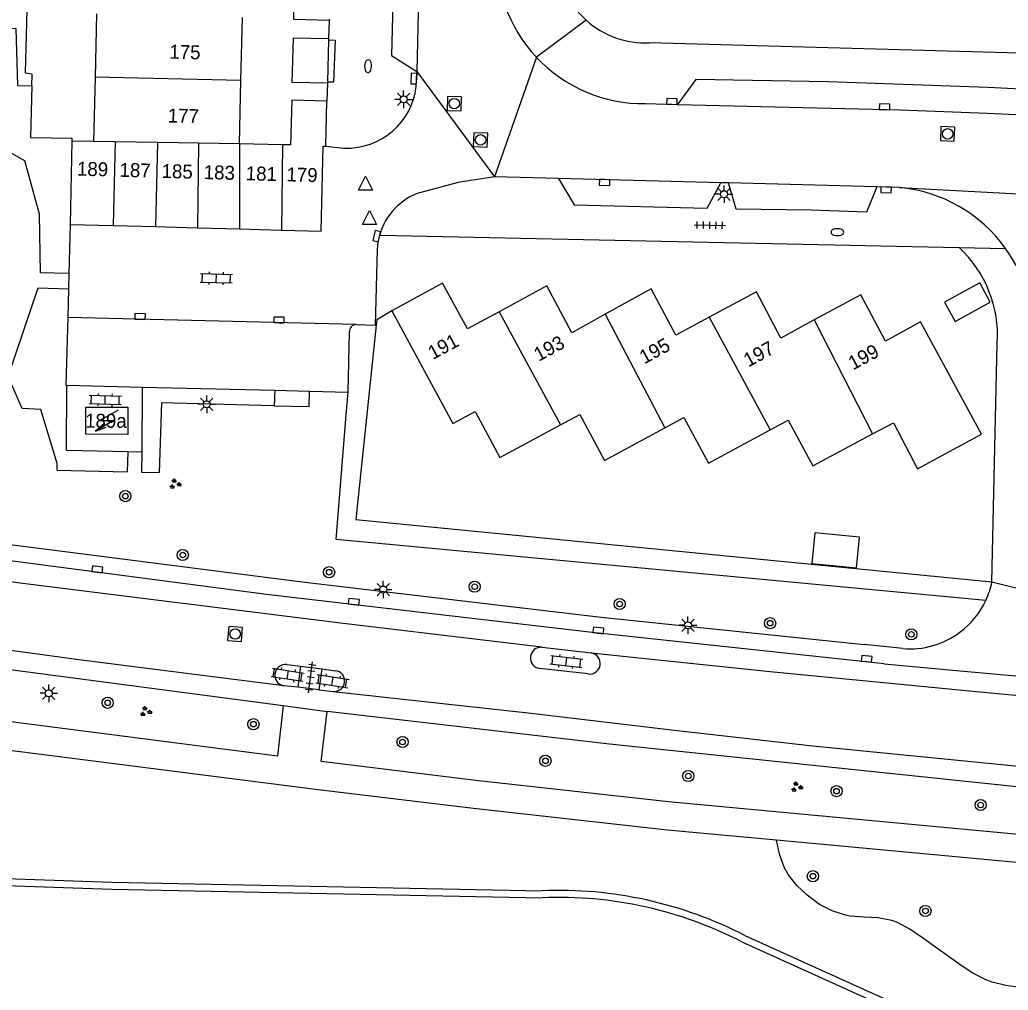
# Model space of a CAD drawing. Extents: x 132994 to 136000, y 393499 to 395512.
# Drawn here: x 134207.8 to 134278.5, y 394169.4 to 394238.9 of the extents above; entities that cross this region are included whole.
import ezdxf

# ---------------------------------------------------------------- set-up
doc = ezdxf.new("R2010")
doc.units = 0
for name, color, linetype in [('gg-afsc-erfafscheiding', 7, 'Continuous'), ('gg-anno-huisnummerreeks BGT', 7, 'Continuous'), ('gg-bbg-bijgebouw', 7, 'Continuous'), ('gg-bbg-gedigitaliseerde bijgebouw', 7, 'Continuous'), ('gg-bbg-hoofdgebouw', 7, 'Continuous'), ('gg-bbg-luifel en loopbrug', 7, 'Continuous'), ('gg-bbg-tussenscheiding', 7, 'Continuous'), ('gg-knt-verharding', 7, 'Continuous'), ('gg-knt-verharding nz', 7, 'Continuous'), ('gg-kntw-bovenkant insteek waterloop', 7, 'Continuous'), ('gg-kntw-waterlijn', 7, 'Continuous'), ('gt-grn-groengrens', 7, 'Continuous'), ('gt-grn-vlakafsluiter', 7, 'Continuous'), ('gt-grn-weggrens', 7, 'Continuous'), ('gt-symb-boom', 7, 'Continuous'), ('gt-symb-brandkraan', 7, 'Continuous'), ('gt-symb-groenvak', 7, 'Continuous'), ('gt-symb-klinker verharding', 7, 'Continuous'), ('gt-symb-kolk', 7, 'Continuous'), ('gt-symb-lichtmast', 7, 'Continuous'), ('gt-symb-rioolschacht', 7, 'Continuous'), ('gt-symb-tegel verharding', 7, 'Continuous'), ('gt-symb-trafo symbool', 7, 'Continuous'), ('gt-symb-waterafsluiter', 7, 'Continuous')]:
    doc.layers.add(name, color=color, linetype=linetype)

# ---------------------------------------------------------------- blocks, each defined once
blk = doc.blocks.new('gt0-RS')
at = {"layer": 'gt-symb-rioolschacht'}
blk.add_lwpolyline([(-0.5, -0.5), (0.5, -0.5), (0.5, 0.5), (-0.5, 0.5)], close=True, dxfattribs=at)
blk.add_circle((0, 0), 0.375, dxfattribs=at)
blk = doc.blocks.new('gt0-BOOM')
at = {"layer": 'gt-symb-boom'}
for radius in [0.4, 0.2]:
    blk.add_circle((0, 0), radius, dxfattribs=at)
blk = doc.blocks.new('gt0-KOLK')
at = {"layer": 'gt-symb-kolk'}
blk.add_lwpolyline([(0, 0), (0.375, 0), (0.375, 0.4), (-0.375, 0.4), (-0.375, 0), (0, 0)], dxfattribs=at)
blk = doc.blocks.new('gt0-BR')
at = {"layer": 'gt-symb-brandkraan'}
for centre, radius, start, end in [((-0.244, 0), 0.206, 107.56694, 252.43307), ((0.599, -2.664), 3, 106.89205, 107.56694), ((0, -0.691), 0.938, 73.10799, 106.89205), ((-0.599, -2.664), 3, 72.43309, 73.10799), ((0.244, 0), 0.206, 287.56695, 72.43309), ((0.599, 2.664), 3, 252.43307, 253.10797), ((0, 0.691), 0.938, 253.10797, 286.89206), ((-0.599, 2.664), 3, 286.89206, 287.56695)]:
    blk.add_arc(centre, radius, start, end, dxfattribs=at)
blk = doc.blocks.new('gt0-TEG1')
at = {"layer": 'gt-symb-tegel verharding'}
for p, q in [((-1.125, 0), (1.125, 0)), ((-0.9, -0.25), (-0.9, 0.25)), ((-0.45, -0.25), (-0.45, 0.25)), ((0, -0.25), (0, 0.25)), ((0.45, -0.25), (0.45, 0.25)), ((0.9, -0.25), (0.9, 0.25))]:
    blk.add_line(p, q, dxfattribs=at)
blk = doc.blocks.new('gt0-LMAST')
at = {"layer": 'gt-symb-lichtmast'}
for p, q in [((-0.182, 0.173), (-0.447, 0.438)), ((-0.005, 0.246), (-0.005, 0.621)), ((0.172, 0.173), (0.437, 0.438)), ((-0.255, -0.004), (-0.63, -0.004)), ((-0.182, -0.181), (-0.447, -0.446)), ((-0.005, -0.254), (-0.005, -0.629)), ((0.437, -0.446), (0.172, -0.181)), ((0.245, -0.004), (0.62, -0.004))]:
    blk.add_line(p, q, dxfattribs=at)
blk.add_circle((-0.005, -0.004), 0.25, dxfattribs=at)
blk = doc.blocks.new('gt0-WAFSL')
at = {"layer": 'gt-symb-waterafsluiter'}
for p, q in [((-0.5, -0.333), (0, 0.667)), ((0, 0.667), (0.5, -0.333)), ((0.5, -0.333), (-0.5, -0.333))]:
    blk.add_line(p, q, dxfattribs=at)
blk = doc.blocks.new('gt0-KL1')
at = {"layer": 'gt-symb-klinker verharding'}
for p, q in [((-1.15, 0.3), (1.15, 0.3)), ((-1, -0.3), (-1, 0.3)), ((-0.5, 0.3), (-0.5, 0.45)), ((0, -0.3), (0, 0.3)), ((0.5, 0.3), (0.5, 0.45)), ((1, -0.3), (1, 0.3)), ((-1.15, -0.3), (1.15, -0.3)), ((-0.5, -0.45), (-0.5, -0.3)), ((0.5, -0.45), (0.5, -0.3))]:
    blk.add_line(p, q, dxfattribs=at)
blk = doc.blocks.new('gt0-GRVAK')
at = {"layer": 'gt-symb-groenvak'}
for p, q in [((-0.11, 0.189), (-0.228, 0.24)), ((-0.182, 0.153), (0.088, 0.153)), ((-0.091, 0.211), (-0.156, 0.322)), ((-0.047, 0.214), (-0.047, 0.393)), ((-0.004, 0.211), (0.061, 0.322)), ((0.015, 0.189), (0.133, 0.24)), ((0.262, -0.052), (0.197, 0.059)), ((0.305, -0.049), (0.305, 0.13)), ((0.349, -0.052), (0.414, 0.059)), ((-0.245, -0.228), (-0.363, -0.177)), ((-0.318, -0.264), (-0.047, -0.264)), ((-0.226, -0.206), (-0.291, -0.095)), ((-0.183, -0.203), (-0.183, -0.024)), ((-0.139, -0.206), (-0.074, -0.095)), ((-0.12, -0.228), (-0.002, -0.177)), ((0.243, -0.074), (0.125, -0.023)), ((0.17, -0.11), (0.441, -0.11)), ((0.368, -0.074), (0.486, -0.023))]:
    blk.add_line(p, q, dxfattribs=at)
blk = doc.blocks.new('gt0-HSP')
at = {"layer": 'gt-symb-trafo symbool'}
for points in [[(0.771, 0.746), (-0.529, -0.004), (0.471, -0.004), (-0.829, -0.754)], [(-0.217, -0.24), (-0.829, -0.754), (-0.077, -0.48)]]:
    blk.add_lwpolyline(points, dxfattribs=at)

msp = doc.modelspace()

# ---------------------------------------------------------------- linework, layer by layer
at = {"layer": 'gg-afsc-erfafscheiding'}
msp.add_line((134277.37, 394198.66), (134277.75, 394215.741), dxfattribs=at)
for points in [[(134208.657, 394234.167), (134208.681, 394235.016), (134208.198, 394235.084), (134208.301, 394239.639)], [(134208.657, 394234.167), (134208.551, 394230.477), (134211.514, 394230.423), (134211.51, 394230.22)], [(134234.41, 394218.07), (134233.334, 394217.419), (134233.295, 394217.044)], [(134233.295, 394217.044), (134231.83, 394203.125), (134277.37, 394198.66)]]:
    msp.add_lwpolyline(points, dxfattribs=at)
msp.add_arc((134269.159, 394216.295), 8.609, 356.31102, 47.18246, dxfattribs=at)
at = {"layer": 'gg-bbg-bijgebouw'}
for p, q in [((134229.932, 394238.946), (134229.93, 394238.85)), ((134229.887, 394237.465), (134229.812, 394234.438)), ((134229.89, 394237.57), (134229.887, 394237.465)), ((134229.812, 394234.438), (134229.81, 394234.36)), ((134229.68, 394229.85), (134229.77, 394233.08)), ((134211.51, 394230.22), (134211.401, 394224.26)), ((134213.06, 394230.19), (134211.51, 394230.22)), ((134226.577, 394229.953), (134223.5, 394230.02)), ((134211.401, 394224.26), (134214.472, 394224.176)), ((134214.472, 394224.176), (134217.492, 394224.094)), ((134217.492, 394224.094), (134220.496, 394224.012)), ((134220.496, 394224.012), (134223.521, 394223.929)), ((134223.521, 394223.929), (134226.512, 394223.847))]:
    msp.add_line(p, q, dxfattribs=at)
for points in [[(134229.93, 394238.85), (134227.41, 394238.91), (134227.48, 394242.12), (134230.001, 394242.06)], [(134229.81, 394234.36), (134227.29, 394234.42), (134227.37, 394237.62), (134229.89, 394237.57)], [(134229.77, 394233.08), (134227.25, 394233.14), (134227.17, 394229.94), (134226.577, 394229.953)], [(134226.512, 394223.847), (134229.35, 394223.77), (134229.49, 394229.86), (134229.68, 394229.85)]]:
    msp.add_lwpolyline(points, dxfattribs=at)
at = {"layer": 'gg-bbg-gedigitaliseerde bijgebouw'}
msp.add_lwpolyline([(134267.877, 394201.863), (134264.692, 394202.175), (134264.478, 394199.985), (134267.663, 394199.674), (134267.877, 394201.863)], dxfattribs=at)
at = {"layer": 'gg-bbg-hoofdgebouw'}
for p, q in [((134213.277, 394239.321), (134213.169, 394234.793)), ((134223.607, 394234.546), (134223.715, 394239.074)), ((134213.169, 394234.793), (134213.06, 394230.19)), ((134223.5, 394230.02), (134223.607, 394234.546))]:
    msp.add_line(p, q, dxfattribs=at)
for points in [[(134242.101, 394218.005), (134239.82, 394216.77), (134238.05, 394220.04), (134234.41, 394218.07)], [(134249.686, 394217.822), (134247.29, 394216.5), (134245.51, 394219.85), (134242.101, 394218.005)], [(134257.128, 394217.611), (134254.74, 394216.32), (134252.98, 394219.64), (134249.686, 394217.822)], [(134264.654, 394217.417), (134262.25, 394216.12), (134260.51, 394219.44), (134257.128, 394217.611)], [(134268.822, 394209.264), (134270.31, 394210.06), (134272.05, 394206.77), (134276.62, 394209.23), (134272.26, 394217.28), (134269.75, 394215.89), (134267.98, 394219.21), (134264.654, 394217.417)], [(134234.41, 394218.07), (134238.78, 394210.01), (134240.38, 394210.87), (134242.14, 394207.58), (134246.476, 394209.903)], [(134215.52, 394211.17), (134215.51, 394209.22), (134212.51, 394209.23), (134212.52, 394211.18), (134215.52, 394211.17)], [(134246.476, 394209.903), (134247.87, 394210.65), (134249.63, 394207.36), (134253.959, 394209.696)], [(134253.959, 394209.696), (134255.32, 394210.43), (134257.09, 394207.16), (134261.482, 394209.549)], [(134261.482, 394209.549), (134262.77, 394210.25), (134264.55, 394206.98), (134268.822, 394209.264)]]:
    msp.add_lwpolyline(points, dxfattribs=at)
at = {"layer": 'gg-bbg-luifel en loopbrug'}
msp.add_lwpolyline([(134273.978, 394218.699), (134274.728, 394217.315), (134277.251, 394218.681), (134276.501, 394220.066), (134273.978, 394218.699)], dxfattribs=at)
at = {"layer": 'gg-bbg-tussenscheiding'}
for p, q in [((134223.607, 394234.546), (134213.169, 394234.793)), ((134214.604, 394230.165), (134213.06, 394230.19)), ((134214.604, 394230.165), (134214.472, 394224.176)), ((134217.65, 394230.115), (134214.604, 394230.165)), ((134217.65, 394230.115), (134217.492, 394224.094)), ((134220.573, 394230.068), (134217.65, 394230.115)), ((134220.573, 394230.068), (134220.496, 394224.012)), ((134223.5, 394230.02), (134220.573, 394230.068)), ((134223.5, 394230.02), (134223.521, 394223.929)), ((134226.577, 394229.953), (134226.512, 394223.847)), ((134242.101, 394218.005), (134246.476, 394209.903)), ((134249.686, 394217.822), (134253.959, 394209.696)), ((134257.128, 394217.611), (134261.482, 394209.549)), ((134264.654, 394217.417), (134268.822, 394209.264))]:
    msp.add_line(p, q, dxfattribs=at)
at = {"layer": 'gg-knt-verharding'}
for p, q in [((134229.93, 394238.85), (134229.89, 394237.57)), ((134294.53, 394236.07), (134252.85, 394237.25)), ((134236.204, 394235.189), (134236.19, 394234.598)), ((134229.81, 394234.36), (134229.77, 394233.08)), ((134252.567, 394232.9), (134254.857, 394232.843)), ((134246.348, 394227.549), (134241.77, 394227.67)), ((134246.348, 394227.549), (134247.465, 394225.652)), ((134258.519, 394227.226), (134257.955, 394227.24)), ((134270.743, 394226.9), (134269.126, 394226.943)), ((134211.401, 394224.26), (134211.306, 394220.743)), ((134233.547, 394223.492), (134275.01, 394222.61)), ((134211.306, 394220.743), (134211.277, 394219.651)), ((134211.277, 394219.651), (134211.221, 394217.589)), ((134231.28, 394212.25), (134231.39, 394216.57)), ((134231.85, 394217.081), (134233.24, 394217.05)), ((134211.141, 394212.749), (134216.533, 394212.615)), ((134216.533, 394212.615), (134216.509, 394207.941)), ((134216.533, 394212.615), (134226.03, 394212.38)), ((134226.03, 394212.38), (134228.529, 394212.318)), ((134228.529, 394212.318), (134231.28, 394212.25)), ((134216.509, 394207.941), (134215.509, 394207.967)), ((134245.157, 394193.984), (134248.688, 394193.582)), ((134270.981, 394193.892), (134268.212, 394194.177)), ((134202.974, 394192.951), (134226.64, 394189.822)), ((134226.888, 394192.746), (134227.872, 394192.628)), ((134227.872, 394192.628), (134227.682, 394191.124)), ((134227.872, 394192.628), (134229.406, 394192.453)), ((134269.664, 394192.808), (134274.826, 394192.333)), ((134229.406, 394192.453), (134229.198, 394190.93)), ((134229.406, 394192.453), (134230.384, 394192.312)), ((134248.476, 394192.077), (134244.979, 394192.469)), ((134274.826, 394192.333), (134279.599, 394191.894)), ((134227.682, 394191.124), (134226.684, 394191.238)), ((134229.198, 394190.93), (134227.682, 394191.124)), ((134229.198, 394190.93), (134230.223, 394190.832)), ((134226.64, 394189.822), (134229.792, 394189.401)), ((134290.299, 394177.556), (134261.956, 394180.181))]:
    msp.add_line(p, q, dxfattribs=at)
for points in [[(134236.75, 394257.805), (134234.903, 394257.111), (134234.396, 394236.356), (134236.204, 394235.189)], [(134229.887, 394237.465), (134230.367, 394237.453), (134230.25, 394234.427), (134229.812, 394234.438)], [(134283.229, 394231.921), (134282.727, 394233.777), (134277.084, 394234.054), (134265.655, 394234.461), (134256.173, 394234.622), (134254.857, 394232.843)], [(134229.68, 394229.85), (134230.96, 394229.72), (134231.499, 394229.723)], [(134241.77, 394227.67), (134239.17, 394227.25), (134236.48, 394226.55)], [(134247.465, 394225.652), (134256.983, 394225.419), (134257.955, 394227.24)], [(134269.126, 394226.943), (134268.385, 394225.141), (134264.422, 394225.273), (134259.06, 394225.355), (134258.519, 394227.226)], [(134233.24, 394217.05), (134233.39, 394222.461), (134233.438, 394222.981), (134233.547, 394223.492)], [(134211.221, 394217.589), (134211.09, 394212.75), (134211.141, 394212.749)], [(134215.509, 394207.967), (134211.117, 394208.082), (134211.141, 394212.749)], [(134269.664, 394192.808), (134248.76, 394195.04), (134225.44, 394197.77), (134190.73, 394202.33), (134182.806, 394203.46)], [(134203.71, 394201.77), (134228, 394198.66), (134249.39, 394196.15), (134268.212, 394194.177)], [(134226.64, 394189.822), (134226.229, 394186.183), (134202.497, 394189.241), (134202.974, 394192.951)], [(134298.038, 394182.007), (134297.683, 394178.866), (134254.211, 394182.923), (134240.437, 394184.452), (134229.355, 394185.814), (134229.792, 394189.401)], [(134298.038, 394182.007), (134250, 394187.06), (134229.792, 394189.401)], [(134261.956, 394180.181), (134254.136, 394180.905), (134240.267, 394182.438), (134229.152, 394183.775), (134197.127, 394187.875)]]:
    msp.add_lwpolyline(points, dxfattribs=at)
for centre, radius, start, end in [((134252.424, 394243.404), 10.506, 175.49317, 223.13599), ((134252.557, 394243.552), 6.307, 183.21577, 227.93882), ((134252.56, 394243.554), 6.311, 227.93616, 272.63413), ((134252.422, 394243.404), 10.505, 223.13875, 270.78852), ((134231.206, 394234.7), 4.985, 273.37413, 358.82975), ((134237.839, 394222.311), 4.452, 107.77601, 164.61455), ((134269.757, 394216.383), 10.563, 35.646, 84.64521), ((134269.758, 394216.383), 10.562, 355.64124, 35.65058), ((134231.853, 394216.616), 0.465, 90.33128, 185.68191), ((134271.489, 394199.886), 6.008, 334.96243, 348.21992), ((134271.478, 394199.892), 6.02, 306.73035, 334.96268), ((134271.478, 394199.888), 6.017, 265.25949, 306.74578), ((134245.089, 394193.224), 0.763, 84.87151, 261.72637), ((134248.577, 394192.83), 0.76, 262.37782, 81.5859), ((134226.804, 394191.99), 0.761, 83.6962, 260.89556), ((134230.293, 394191.573), 0.744, 264.58767, 82.99545)]:
    msp.add_arc(centre, radius, start, end, dxfattribs=at)
at = {"layer": 'gg-knt-verharding nz'}
for p, q in [((134236.75, 394257.805), (134236.204, 394235.189)), ((134257.955, 394227.24), (134246.348, 394227.549)), ((134269.126, 394226.943), (134258.519, 394227.226)), ((134231.85, 394217.081), (134211.221, 394217.589))]:
    msp.add_line(p, q, dxfattribs=at)
for points in [[(134254.857, 394232.843), (134270.82, 394232.45), (134277.026, 394232.221), (134283.229, 394231.921)], [(134245.157, 394193.984), (134230.747, 394195.718), (134207.803, 394198.569), (134199.63, 394199.764), (134183.851, 394201.875), (134171.868, 394203.57), (134169.314, 394203.941)], [(134226.684, 394191.238), (134212.2, 394193.063), (134178.194, 394197.683), (134169.2, 394199.082)], [(134248.688, 394193.582), (134261.501, 394192.244), (134276.006, 394190.837), (134292.506, 394189.295), (134304.671, 394188.443)], [(134230.223, 394190.832), (134244.375, 394189.275), (134254.441, 394188.089), (134264.536, 394186.943), (134293.507, 394184.061), (134304.301, 394183.091)]]:
    msp.add_lwpolyline(points, dxfattribs=at)
at = {"layer": 'gg-kntw-bovenkant insteek waterloop'}
msp.add_line((134259.69, 394173.35), (134274.014, 394166.888), dxfattribs=at)
msp.add_lwpolyline([(134178.89, 394177.67), (134189.51, 394177.83), (134197.12, 394177.78), (134214.38, 394177.17), (134245.173, 394176.56)], dxfattribs=at)
msp.add_arc((134246.365, 394147.52), 29.065, 62.7122, 92.35056, dxfattribs=at)
at = {"layer": 'gg-kntw-waterlijn'}
msp.add_line((134259.472, 394172.9), (134273.807, 394166.433), dxfattribs=at)
msp.add_lwpolyline([(134178.88, 394177.17), (134189.512, 394177.33), (134197.11, 394177.28), (134214.366, 394176.67), (134245.178, 394176.06)], dxfattribs=at)
msp.add_arc((134246.364, 394147.514), 28.571, 62.68979, 92.37825, dxfattribs=at)
at = {"layer": 'gt-grn-groengrens'}
for p, q in [((134226.03, 394212.38), (134226.003, 394211.28)), ((134231.151, 394210.626), (134231.28, 394212.25)), ((134215.509, 394207.967), (134215.472, 394206.537)), ((134216.509, 394207.941), (134216.502, 394206.517)), ((134210.451, 394206.66), (134215.472, 394206.537)), ((134216.502, 394206.517), (134217.75, 394206.488))]:
    msp.add_line(p, q, dxfattribs=at)
for points in [[(134211.306, 394220.743), (134209.259, 394220.799), (134209.197, 394224.995), (134208.141, 394228.81), (134205.032, 394230.554), (134204.828, 394238.43), (134207.502, 394238.272), (134207.614, 394234.196), (134208.657, 394234.167)], [(134210.451, 394206.66), (134210.462, 394207.132), (134209.28, 394210.998), (134207.956, 394211.074), (134206.964, 394213.371), (134209.108, 394219.71), (134211.277, 394219.651)], [(134226.003, 394211.28), (134228.502, 394211.218), (134228.529, 394212.318)], [(134226.003, 394211.28), (134217.916, 394211.48), (134217.75, 394206.488)], [(134276.932, 394197.344), (134230.44, 394201.692), (134231.151, 394210.626)], [(134280.369, 394169.503), (134278.35, 394169.774), (134277.386, 394170.012), (134276.881, 394170.198), (134276.001, 394170.658), (134275.161, 394171.214), (134272.32, 394173.236), (134271.483, 394173.814), (134270.604, 394174.292), (134270.199, 394174.44), (134269.229, 394174.617), (134268.221, 394174.673), (134267.215, 394174.75), (134266.874, 394174.808), (134265.926, 394175.111), (134265.036, 394175.585), (134264.152, 394176.237), (134263.41, 394176.939), (134262.79, 394177.728), (134262.495, 394178.249), (134262.162, 394179.178), (134261.956, 394180.181)]]:
    msp.add_lwpolyline(points, dxfattribs=at)
at = {"layer": 'gt-grn-vlakafsluiter'}
msp.add_line((134233.295, 394217.044), (134233.24, 394217.05), dxfattribs=at)
at = {"layer": 'gt-grn-weggrens'}
for p, q in [((134248.332, 394238.869), (134244.757, 394236.221)), ((134244.757, 394236.221), (134241.77, 394227.67)), ((134236.204, 394235.189), (134241.77, 394227.67)), ((134270.743, 394226.9), (134295.986, 394225.554)), ((134275.01, 394222.61), (134278.341, 394222.539)), ((134277.37, 394198.66), (134279.849, 394198.062))]:
    msp.add_line(p, q, dxfattribs=at)

# ---------------------------------------------------------------- block references
at = {"layer": 'gt-symb-boom'}
for p in [(134215.336, 394204.806), (134219.452, 394200.593), (134229.927, 394199.359), (134240.342, 394198.321), (134250.716, 394197.083), (134261.49, 394195.712), (134271.601, 394194.91), (134214.074, 394190.013), (134224.508, 394188.481), (134235.18, 394187.205), (134245.41, 394185.863), (134255.63, 394184.768), (134266.244, 394183.689), (134276.56, 394182.695), (134264.553, 394177.602), (134272.61, 394175.115)]:
    msp.add_blockref('gt0-BOOM', p, dxfattribs=at)
at = {"layer": 'gt-symb-brandkraan', "rotation": 88.6251652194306}
msp.add_blockref('gt0-BR', (134232.712, 394235.579), dxfattribs=at)
at = {"layer": 'gt-symb-brandkraan'}
msp.add_blockref('gt0-BR', (134266.307, 394223.699), dxfattribs=at)
at = {"layer": 'gt-symb-groenvak'}
for p in [(134218.893, 394205.669), (134216.786, 394189.384), (134263.385, 394183.98)]:
    msp.add_blockref('gt0-GRVAK', p, dxfattribs=at)
at = {"layer": 'gt-symb-klinker verharding'}
for p, rotation in [((134221.851, 394220.401), -1.5466102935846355), ((134213.897, 394211.695), -1.5466102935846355), ((134246.907, 394192.962), -6.485660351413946), ((134226.962, 394192.022), -8.746162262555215), ((134230.166, 394191.561), -8.680850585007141)]:
    msp.add_blockref('gt0-KL1', p, dxfattribs=dict(at, rotation=rotation))
at = {"layer": 'gt-symb-kolk'}
for p, rotation in [((134236.188, 394234.686), 88.10803458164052), ((134254.452, 394232.855), -1.4320961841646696), ((134269.676, 394232.476), -2.063819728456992), ((134249.647, 394227.461), 178.51064527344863), ((134269.796, 394226.926), 178.453389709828), ((134233.523, 394223.365), 76.1165819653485), ((134216.392, 394217.462), -1.5466102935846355), ((134226.332, 394217.219), -1.2603038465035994), ((134213.315, 394199.365), -7.465974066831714), ((134231.67, 394197.043), -6.8336723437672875), ((134249.183, 394194.997), -5.910070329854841), ((134268.385, 394192.968), -5.625060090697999)]:
    msp.add_blockref('gt0-KOLK', p, dxfattribs=dict(at, rotation=rotation))
at = {"layer": 'gt-symb-lichtmast'}
for p in [(134235.265, 394233.21), (134258.202, 394226.421), (134221.169, 394211.384), (134233.801, 394198.126), (134255.615, 394195.566), (134209.866, 394190.695)]:
    msp.add_blockref('gt0-LMAST', p, dxfattribs=at)
at = {"layer": 'gt-symb-rioolschacht'}
for p, rotation in [((134238.882, 394232.903), 89.0833457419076), ((134240.761, 394230.306), 88.22439947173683), ((134274.196, 394230.733), 177.5925861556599), ((134223.2, 394194.94), 85.58371655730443)]:
    msp.add_blockref('gt0-RS', p, dxfattribs=dict(at, rotation=rotation))
at = {"layer": 'gt-symb-tegel verharding'}
for p, rotation in [((134257.169, 394224.199), -1.2030345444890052), ((134228.598, 394191.833), 82.46974665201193)]:
    msp.add_blockref('gt0-TEG1', p, dxfattribs=dict(at, rotation=rotation))
at = {"layer": 'gt-symb-trafo symbool'}
msp.add_blockref('gt0-HSP', (134214.044, 394210.215), dxfattribs=at)
at = {"layer": 'gt-symb-waterafsluiter'}
for p in [(134232.539, 394227.034), (134232.822, 394224.574)]:
    msp.add_blockref('gt0-WAFSL', p, dxfattribs=at)

# ---------------------------------------------------------------- texts
at = {"layer": 'gg-anno-huisnummerreeks BGT'}
for s, rotation, p in [('175', 358.6, (134218.478, 394236.12)), ('177', 358.6, (134218.369, 394231.551)), ('189', 358.4, (134211.867, 394227.75)), ('187', 358.4, (134214.912, 394227.667)), ('185', 358.4, (134217.924, 394227.585)), ('183', 358.4, (134220.939, 394227.502)), ('181', 358.4, (134223.947, 394227.419)), ('179', 358.4, (134226.86, 394227.34)), ('191', 28.4, (134237.347, 394214.543)), ('193', 28.4, (134244.922, 394214.416)), ('195', 28.9, (134252.488, 394214.228)), ('197', 28.4, (134259.935, 394214.013)), ('199', 28.3, (134267.426, 394213.8)), ('189a', 359.8, (134212.461, 394209.705))]:
    msp.add_text(s, height=1, rotation=rotation, dxfattribs=at).set_placement(p)

doc.saveas('drawing.dxf')
